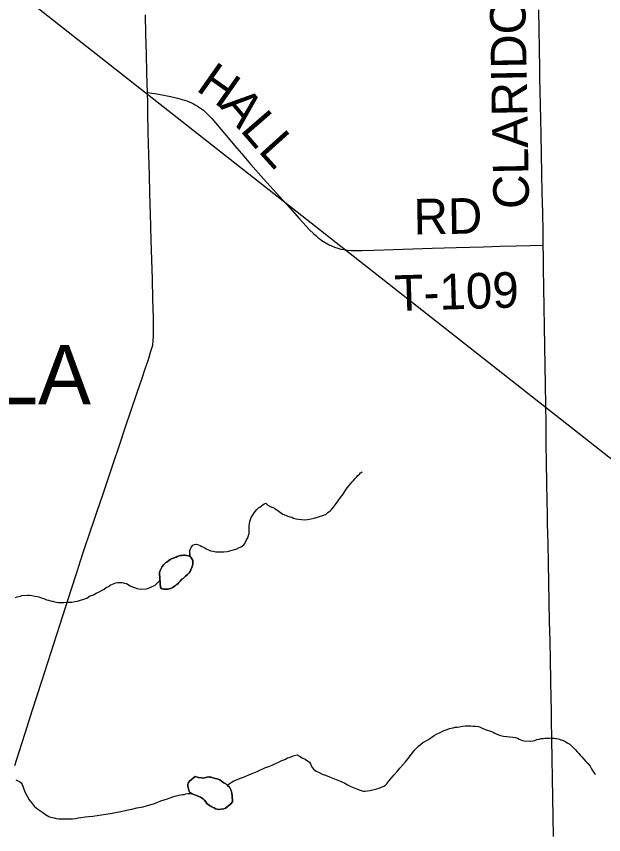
# Model space of a CAD drawing. Extents: x 103424 to 290657, y 38711 to 110967.
# Drawn here: x 214251.405 to 214251.873, y 40212.634 to 40213.286 of the extents above; entities that cross this region are included whole.
import ezdxf

# ---------------------------------------------------------------- set-up
doc = ezdxf.new("R2010")
doc.units = 0
for name, color, linetype in [('GM_X_Corporation_Text', 7, 'Continuous'), ('GM_X_County_Road', 7, 'Continuous'), ('GM_X_County_Road_Text', 7, 'Continuous'), ('GM_X_Minor_Lake', 7, 'Continuous'), ('GM_X_Minor_River', 7, 'Continuous'), ('GM_X_Township_Road', 7, 'Continuous'), ('GM_X_Township_Road_Text', 7, 'Continuous'), ('SH_Text', 7, 'Continuous')]:
    doc.layers.add(name, color=color, linetype=linetype)

msp = doc.modelspace()

# ---------------------------------------------------------------- linework, layer by layer
at = {"layer": 'GM_X_County_Road'}
msp.add_lwpolyline([(214251.83347, 40212.63228), (214251.8332, 40212.64781), (214251.83292, 40212.66334), (214251.83265, 40212.67888), (214251.83238, 40212.69441), (214251.8321, 40212.70994), (214251.83183, 40212.72547), (214251.83169, 40212.73373), (214251.83154, 40212.74199), (214251.83126, 40212.75734), (214251.83095, 40212.77287), (214251.83063, 40212.7884), (214251.83031, 40212.80393), (214251.83, 40212.81946), (214251.82968, 40212.83499), (214251.82937, 40212.85053), (214251.82905, 40212.86606), (214251.82874, 40212.88159), (214251.82856, 40212.89039), (214251.82838, 40212.89919), (214251.82814, 40212.91472), (214251.8279, 40212.93025), (214251.82766, 40212.94578), (214251.82742, 40212.96131), (214251.82719, 40212.97684), (214251.82695, 40212.99237), (214251.82671, 40213.0079), (214251.82647, 40213.02343), (214251.82623, 40213.03897), (214251.826, 40213.0545), (214251.82576, 40213.07003), (214251.82552, 40213.08556), (214251.82538, 40213.09469), (214251.82524, 40213.10382), (214251.82517, 40213.11446), (214251.82483, 40213.12999), (214251.82449, 40213.14552), (214251.82415, 40213.16105), (214251.82381, 40213.17658), (214251.82347, 40213.19211), (214251.82321, 40213.20396), (214251.82295, 40213.2158), (214251.82277, 40213.22672), (214251.82259, 40213.23764), (214251.82247, 40213.2449), (214251.82221, 40213.26043), (214251.82194, 40213.27596), (214251.82167, 40213.29149)], dxfattribs=at)
at = {"layer": 'GM_X_Minor_Lake'}
for points in [[(214251.54556, 40212.85044), (214251.54554, 40212.85158), (214251.54552, 40212.85253), (214251.54492, 40212.85385), (214251.54395, 40212.85498), (214251.54203, 40212.85627), (214251.54051, 40212.85644), (214251.53937, 40212.8566), (214251.53823, 40212.85658), (214251.53709, 40212.85656), (214251.53558, 40212.85635), (214251.53406, 40212.85594), (214251.53312, 40212.85554), (214251.53218, 40212.85514), (214251.5301, 40212.85435), (214251.52916, 40212.85414), (214251.52747, 40212.85316), (214251.52634, 40212.85238), (214251.52484, 40212.85121), (214251.5239, 40212.85062), (214251.52297, 40212.84985), (214251.52223, 40212.84888), (214251.52111, 40212.84772), (214251.52038, 40212.846), (214251.51965, 40212.84446), (214251.5191, 40212.84293), (214251.51898, 40212.84225)], [(214251.51898, 40212.84225), (214251.5191, 40212.84293), (214251.51965, 40212.84446), (214251.52038, 40212.846), (214251.52111, 40212.84772), (214251.52223, 40212.84888), (214251.52297, 40212.84985), (214251.5239, 40212.85062), (214251.52484, 40212.85121), (214251.52634, 40212.85238), (214251.52747, 40212.85316), (214251.52916, 40212.85414), (214251.5301, 40212.85435), (214251.53218, 40212.85514), (214251.53312, 40212.85554), (214251.53406, 40212.85594), (214251.53558, 40212.85635), (214251.53709, 40212.85656), (214251.53823, 40212.85658), (214251.53937, 40212.8566), (214251.54051, 40212.85644), (214251.54203, 40212.85627), (214251.54395, 40212.85498), (214251.54492, 40212.85385), (214251.54552, 40212.85253), (214251.54554, 40212.85158), (214251.54556, 40212.85044), (214251.54557, 40212.84949), (214251.5454, 40212.84835), (214251.54486, 40212.84682), (214251.54395, 40212.8449), (214251.5434, 40212.84375), (214251.54266, 40212.84259), (214251.54135, 40212.84124), (214251.53967, 40212.83988), (214251.53874, 40212.83891), (214251.5378, 40212.83813), (214251.53686, 40212.83755), (214251.53537, 40212.836), (214251.53444, 40212.83503), (214251.53351, 40212.83387), (214251.53238, 40212.83309), (214251.53145, 40212.83232), (214251.53014, 40212.83134), (214251.52901, 40212.83075), (214251.52788, 40212.83016), (214251.52675, 40212.82976), (214251.5258, 40212.82955), (214251.52447, 40212.82953), (214251.52352, 40212.82951), (214251.52257, 40212.82969), (214251.52105, 40212.82985), (214251.51989, 40212.83078), (214251.51898, 40212.84225)], [(214251.51898, 40212.84225), (214251.51989, 40212.83078), (214251.52105, 40212.82985), (214251.52257, 40212.82969), (214251.52352, 40212.82951), (214251.52447, 40212.82953), (214251.5258, 40212.82955), (214251.52675, 40212.82976), (214251.52788, 40212.83016), (214251.52901, 40212.83075), (214251.53014, 40212.83134), (214251.53145, 40212.83232), (214251.53238, 40212.83309), (214251.53351, 40212.83387), (214251.53444, 40212.83503), (214251.53537, 40212.836), (214251.53686, 40212.83755), (214251.5378, 40212.83813), (214251.53874, 40212.83891), (214251.53967, 40212.83988), (214251.54135, 40212.84124), (214251.54266, 40212.84259), (214251.5434, 40212.84375), (214251.54395, 40212.8449), (214251.54486, 40212.84682), (214251.5454, 40212.84835), (214251.54557, 40212.84949), (214251.54556, 40212.85044)], [(214251.54288, 40212.67644), (214251.54736, 40212.6801), (214251.54927, 40212.67957), (214251.55022, 40212.67939), (214251.55251, 40212.67906), (214251.55346, 40212.67888), (214251.55478, 40212.6791), (214251.55592, 40212.6795), (214251.55686, 40212.6797), (214251.55781, 40212.67991), (214251.55895, 40212.67974), (214251.56028, 40212.67957), (214251.56143, 40212.67921), (214251.56257, 40212.67886), (214251.56353, 40212.67868), (214251.56486, 40212.67833), (214251.56582, 40212.67796), (214251.56716, 40212.67742), (214251.5685, 40212.67649), (214251.57024, 40212.67519), (214251.57196, 40212.67446), (214251.57331, 40212.67315), (214251.57486, 40212.67166), (214251.57544, 40212.67072), (214251.57623, 40212.66902), (214251.57644, 40212.66789), (214251.57666, 40212.66656), (214251.57688, 40212.66466), (214251.5771, 40212.66296), (214251.57731, 40212.66201), (214251.57716, 40212.65991), (214251.57567, 40212.65818), (214251.57454, 40212.6574), (214251.57286, 40212.65585), (214251.57174, 40212.65506), (214251.57023, 40212.65447), (214251.56587, 40212.65401), (214251.56492, 40212.65418), (214251.56377, 40212.65454), (214251.56262, 40212.65509), (214251.56128, 40212.65564), (214251.56032, 40212.65619), (214251.55936, 40212.65693), (214251.55821, 40212.65767), (214251.55686, 40212.65879), (214251.55608, 40212.65992), (214251.55491, 40212.66123), (214251.55376, 40212.66235), (214251.5526, 40212.66328), (214251.55164, 40212.66383), (214251.55049, 40212.66419), (214251.54934, 40212.66474), (214251.54781, 40212.66528), (214251.54648, 40212.66583), (214251.54514, 40212.66637), (214251.54418, 40212.66693), (214251.54322, 40212.66748), (214251.54243, 40212.66899), (214251.54203, 40212.67031), (214251.54182, 40212.67145), (214251.54161, 40212.67259), (214251.54158, 40212.67392), (214251.54176, 40212.67487), (214251.54213, 40212.67545), (214251.54288, 40212.67644)], [(214251.57454, 40212.6574), (214251.57567, 40212.65818), (214251.57716, 40212.65991), (214251.57731, 40212.66201), (214251.5771, 40212.66296), (214251.57688, 40212.66466), (214251.57666, 40212.66656), (214251.57644, 40212.66789), (214251.57623, 40212.66902), (214251.57544, 40212.67072), (214251.57486, 40212.67166), (214251.57331, 40212.67315), (214251.57196, 40212.67446), (214251.57024, 40212.67519), (214251.5685, 40212.67649), (214251.56716, 40212.67742), (214251.56582, 40212.67796), (214251.56486, 40212.67833), (214251.56353, 40212.67868), (214251.56257, 40212.67886), (214251.56143, 40212.67921), (214251.56028, 40212.67957), (214251.55895, 40212.67974), (214251.55781, 40212.67991), (214251.55686, 40212.6797), (214251.55592, 40212.6795), (214251.55478, 40212.6791), (214251.55346, 40212.67888), (214251.55251, 40212.67906), (214251.55022, 40212.67939), (214251.54927, 40212.67957), (214251.54736, 40212.6801), (214251.54288, 40212.67644)], [(214251.54288, 40212.67644), (214251.54213, 40212.67545), (214251.54176, 40212.67487), (214251.54158, 40212.67392), (214251.54161, 40212.67259), (214251.54182, 40212.67145), (214251.54203, 40212.67031), (214251.54243, 40212.66899), (214251.54322, 40212.66748), (214251.54418, 40212.66693), (214251.54514, 40212.66637), (214251.54648, 40212.66583), (214251.54781, 40212.66528), (214251.54934, 40212.66474), (214251.55049, 40212.66419), (214251.55164, 40212.66383), (214251.5526, 40212.66328), (214251.55376, 40212.66235), (214251.55491, 40212.66123), (214251.55608, 40212.65992), (214251.55686, 40212.65879), (214251.55821, 40212.65767), (214251.55936, 40212.65693), (214251.56032, 40212.65619), (214251.56128, 40212.65564), (214251.56262, 40212.65509), (214251.56377, 40212.65454), (214251.56492, 40212.65418), (214251.56587, 40212.65401), (214251.57023, 40212.65447), (214251.57174, 40212.65506), (214251.57286, 40212.65585), (214251.57454, 40212.6574)]]:
    msp.add_lwpolyline(points, dxfattribs=at)
at = {"layer": 'GM_X_Minor_River'}
for points in [[(214251.54308, 40212.85796), (214251.54308, 40212.85557), (214251.5431, 40212.85919), (214251.54308, 40212.86033), (214251.54362, 40212.86167), (214251.54417, 40212.86282), (214251.54547, 40212.86475), (214251.54698, 40212.86534), (214251.5483, 40212.86556), (214251.55021, 40212.86502), (214251.55136, 40212.86447), (214251.55289, 40212.86374), (214251.55423, 40212.863), (214251.55519, 40212.86245), (214251.55635, 40212.86171), (214251.55807, 40212.86098), (214251.55979, 40212.86025), (214251.5617, 40212.8599), (214251.56398, 40212.85937), (214251.56646, 40212.85923), (214251.57025, 40212.85949), (214251.5729, 40212.85972), (214251.57517, 40212.86014), (214251.57706, 40212.86075), (214251.57876, 40212.86116), (214251.58065, 40212.86176), (214251.58253, 40212.86275), (214251.58404, 40212.86335), (214251.58536, 40212.86413), (214251.58629, 40212.86491), (214251.58722, 40212.86607), (214251.58813, 40212.86836), (214251.58942, 40212.87048), (214251.58996, 40212.87239), (214251.5905, 40212.87411), (214251.59066, 40212.87544), (214251.59064, 40212.87677), (214251.59061, 40212.87848), (214251.59058, 40212.88019), (214251.59074, 40212.88172), (214251.59109, 40212.88344), (214251.59163, 40212.88516), (214251.59217, 40212.88669), (214251.59309, 40212.88822), (214251.59383, 40212.88919), (214251.59457, 40212.89053), (214251.59569, 40212.89188), (214251.5968, 40212.89323), (214251.59811, 40212.8944), (214251.59905, 40212.89498), (214251.60242, 40212.89752), (214251.60374, 40212.89811), (214251.60548, 40212.89662), (214251.60739, 40212.89551), (214251.60931, 40212.8946), (214251.61065, 40212.89424), (214251.61218, 40212.89313), (214251.61334, 40212.8922), (214251.61546, 40212.89072), (214251.61738, 40212.88942), (214251.61948, 40212.88851), (214251.6214, 40212.88778), (214251.62311, 40212.88724), (214251.62464, 40212.88689), (214251.62598, 40212.88634), (214251.6277, 40212.8858), (214251.62979, 40212.88546), (214251.63227, 40212.88512), (214251.63455, 40212.88497), (214251.63701, 40212.88521), (214251.64004, 40212.88564), (214251.6425, 40212.88626), (214251.64496, 40212.88706), (214251.6476, 40212.88768), (214251.65006, 40212.88848), (214251.65194, 40212.88947), (214251.65344, 40212.89064), (214251.65512, 40212.892), (214251.65643, 40212.89335), (214251.65792, 40212.89509), (214251.6594, 40212.89721), (214251.66162, 40212.9001), (214251.66348, 40212.9026), (214251.66552, 40212.9053), (214251.66718, 40212.90799), (214251.66885, 40212.9103), (214251.67033, 40212.91223), (214251.67163, 40212.91378), (214251.67275, 40212.91513), (214251.67387, 40212.91629), (214251.67498, 40212.91764), (214251.6761, 40212.9188), (214251.67722, 40212.92015), (214251.67853, 40212.92132), (214251.67945, 40212.92247), (214251.68077, 40212.92326)], [(214251.40398, 40212.82286), (214251.4053, 40212.82345), (214251.40662, 40212.82385), (214251.40795, 40212.82407), (214251.40927, 40212.82447), (214251.41382, 40212.82493), (214251.41534, 40212.82477), (214251.41725, 40212.82442), (214251.41953, 40212.82409), (214251.42125, 40212.82374), (214251.42277, 40212.82338), (214251.42411, 40212.82284), (214251.42564, 40212.82229), (214251.42717, 40212.82175), (214251.42889, 40212.82121), (214251.43041, 40212.82086), (214251.43194, 40212.82031), (214251.43366, 40212.81997), (214251.43556, 40212.81962), (214251.43804, 40212.81909), (214251.44032, 40212.81894), (214251.44279, 40212.81899), (214251.44488, 40212.81922), (214251.44677, 40212.81925), (214251.44905, 40212.81929), (214251.45132, 40212.81971), (214251.4536, 40212.82013), (214251.45605, 40212.82075), (214251.4587, 40212.82156), (214251.46096, 40212.82236), (214251.46321, 40212.82392), (214251.46623, 40212.82511), (214251.46849, 40212.82629), (214251.47074, 40212.82747), (214251.47281, 40212.82865), (214251.47488, 40212.82964), (214251.47657, 40212.83081), (214251.47826, 40212.83179), (214251.47976, 40212.83277), (214251.48146, 40212.83356), (214251.48278, 40212.83415), (214251.4841, 40212.83456), (214251.48581, 40212.83478), (214251.48732, 40212.83481), (214251.48884, 40212.83483), (214251.49018, 40212.83467), (214251.49113, 40212.83449), (214251.49227, 40212.83413), (214251.49323, 40212.83377), (214251.49438, 40212.83303), (214251.49572, 40212.83229), (214251.49745, 40212.83157), (214251.49917, 40212.83084), (214251.50108, 40212.83011), (214251.50356, 40212.82958), (214251.50868, 40212.82987), (214251.51019, 40212.83027), (214251.51151, 40212.83087), (214251.51321, 40212.83166), (214251.51453, 40212.83225), (214251.51547, 40212.83265), (214251.51941, 40212.83683)], [(214251.57312, 40212.67334), (214251.5762, 40212.67537), (214251.57827, 40212.67673), (214251.58223, 40212.67833), (214251.58732, 40212.68013), (214251.5909, 40212.68171), (214251.59429, 40212.68311), (214251.59693, 40212.68429), (214251.59919, 40212.68529), (214251.60145, 40212.68628), (214251.60371, 40212.68727), (214251.60617, 40212.68826), (214251.60881, 40212.68926), (214251.61144, 40212.69045), (214251.61408, 40212.69164), (214251.61653, 40212.69301), (214251.61898, 40212.69382), (214251.62029, 40212.6946), (214251.62124, 40212.695), (214251.62256, 40212.6954), (214251.62407, 40212.696), (214251.62577, 40212.6966), (214251.62784, 40212.69721), (214251.62898, 40212.69742), (214251.63071, 40212.69631), (214251.63282, 40212.6952), (214251.63531, 40212.69392), (214251.63723, 40212.69262), (214251.63877, 40212.6917), (214251.63955, 40212.69019), (214251.64035, 40212.68811), (214251.64191, 40212.68605), (214251.64403, 40212.68438), (214251.64632, 40212.68328), (214251.64881, 40212.68218), (214251.65149, 40212.68128), (214251.65455, 40212.68), (214251.65742, 40212.67891), (214251.66009, 40212.67782), (214251.66258, 40212.67673), (214251.66449, 40212.676), (214251.66698, 40212.6749), (214251.6691, 40212.67361), (214251.67159, 40212.67232), (214251.67445, 40212.67123), (214251.67694, 40212.67014), (214251.67905, 40212.66922), (214251.68077, 40212.66869), (214251.68172, 40212.66851), (214251.68305, 40212.66854), (214251.68475, 40212.66876), (214251.68684, 40212.66917), (214251.69024, 40212.66981), (214251.69232, 40212.67041), (214251.6944, 40212.67102), (214251.69628, 40212.67182), (214251.69798, 40212.67261), (214251.69929, 40212.67339), (214251.70042, 40212.67436), (214251.70153, 40212.6759), (214251.70283, 40212.67745), (214251.7045, 40212.67938), (214251.70617, 40212.6815), (214251.70878, 40212.68421), (214251.71083, 40212.68691), (214251.71306, 40212.68942), (214251.71529, 40212.69193), (214251.71734, 40212.69444), (214251.72272, 40212.70138), (214251.72402, 40212.70292), (214251.7257, 40212.70447), (214251.72739, 40212.70583), (214251.72907, 40212.70719), (214251.73133, 40212.70837), (214251.73302, 40212.70936), (214251.73471, 40212.71053), (214251.7364, 40212.7117), (214251.73828, 40212.71287), (214251.74016, 40212.71386), (214251.74185, 40212.71484), (214251.74354, 40212.71563), (214251.74524, 40212.71661), (214251.74693, 40212.71721), (214251.74863, 40212.71781), (214251.75052, 40212.7186), (214251.75184, 40212.71882), (214251.75336, 40212.71904), (214251.75487, 40212.71944), (214251.75658, 40212.71966), (214251.75847, 40212.71989), (214251.76074, 40212.72031), (214251.76321, 40212.72054), (214251.76529, 40212.72058), (214251.76757, 40212.72062), (214251.76928, 40212.72046), (214251.77119, 40212.72031), (214251.77347, 40212.71997), (214251.77481, 40212.71942), (214251.77653, 40212.71869), (214251.77844, 40212.71796), (214251.78036, 40212.71724)], [(214251.78036, 40212.71724), (214251.78227, 40212.71651), (214251.78399, 40212.71597), (214251.78513, 40212.71561), (214251.78667, 40212.71469), (214251.7882, 40212.71396), (214251.79107, 40212.71287), (214251.79355, 40212.71234), (214251.79621, 40212.71201), (214251.79868, 40212.71186), (214251.80097, 40212.71152), (214251.80287, 40212.71118), (214251.80459, 40212.71064), (214251.80612, 40212.70991), (214251.80746, 40212.70955), (214251.80861, 40212.709), (214251.80994, 40212.70864), (214251.81508, 40212.70835), (214251.81678, 40212.70858), (214251.81848, 40212.70899), (214251.82018, 40212.70959), (214251.82188, 40212.71), (214251.82359, 40212.71041), (214251.8251, 40212.71063), (214251.82662, 40212.71084), (214251.82814, 40212.71087), (214251.82984, 40212.7109), (214251.83155, 40212.71093), (214251.8327, 40212.71076), (214251.83364, 40212.71078), (214251.83498, 40212.71061), (214251.83593, 40212.71044), (214251.83707, 40212.71027), (214251.83822, 40212.70991), (214251.83936, 40212.70955), (214251.84051, 40212.70919), (214251.84166, 40212.70864), (214251.843, 40212.70809), (214251.84435, 40212.70698), (214251.84646, 40212.70587), (214251.84781, 40212.70457), (214251.84935, 40212.70308), (214251.8509, 40212.70139), (214251.85226, 40212.6999), (214251.85361, 40212.69859), (214251.85478, 40212.69728), (214251.85613, 40212.69578), (214251.85749, 40212.6941), (214251.85923, 40212.69223), (214251.86078, 40212.69054), (214251.86253, 40212.68848), (214251.86351, 40212.68679), (214251.86449, 40212.6851), (214251.86547, 40212.6834), (214251.86644, 40212.68228), (214251.86701, 40212.68191)], [(214251.4043, 40212.67761), (214251.40583, 40212.67688), (214251.40718, 40212.67614), (214251.40853, 40212.67502), (214251.40931, 40212.67371), (214251.4099, 40212.67239), (214251.4107, 40212.67012), (214251.41189, 40212.66748), (214251.41327, 40212.66446), (214251.41503, 40212.66164), (214251.41737, 40212.65864), (214251.41911, 40212.65658), (214251.42065, 40212.65528), (214251.422, 40212.65416), (214251.42585, 40212.65138), (214251.427, 40212.65064), (214251.42816, 40212.6499), (214251.42931, 40212.64916), (214251.43065, 40212.64842), (214251.43199, 40212.64788), (214251.43352, 40212.64752), (214251.43485, 40212.64717), (214251.43657, 40212.64682), (214251.43866, 40212.64648), (214251.44113, 40212.64633), (214251.44379, 40212.64638), (214251.44683, 40212.64643), (214251.44949, 40212.64648), (214251.45195, 40212.64671), (214251.45403, 40212.64713), (214251.4563, 40212.64755), (214251.45971, 40212.64799), (214251.46256, 40212.64823), (214251.46578, 40212.64867), (214251.46919, 40212.64911), (214251.47279, 40212.64975), (214251.47619, 40212.65019), (214251.47998, 40212.65083), (214251.48396, 40212.65147), (214251.48812, 40212.6523), (214251.49266, 40212.65334), (214251.49701, 40212.65418), (214251.50098, 40212.6552), (214251.5059, 40212.65605), (214251.50931, 40212.65706), (214251.51233, 40212.65787), (214251.51497, 40212.65868), (214251.51761, 40212.65968), (214251.52006, 40212.66067), (214251.52271, 40212.66148), (214251.52535, 40212.66248), (214251.52799, 40212.66348), (214251.53044, 40212.66428), (214251.53234, 40212.66469), (214251.53441, 40212.6653), (214251.53593, 40212.66552), (214251.53726, 40212.66573), (214251.53858, 40212.66595), (214251.54009, 40212.66635), (214251.54161, 40212.66657), (214251.54461, 40212.66668)]]:
    msp.add_lwpolyline(points, dxfattribs=at)
at = {"layer": 'GM_X_Township_Road'}
for points in [[(214251.4035, 40212.6889), (214251.40709, 40212.7), (214251.41182, 40212.7148), (214251.4148, 40212.72411), (214251.41778, 40212.73343), (214251.42146, 40212.74487), (214251.42513, 40212.75631), (214251.42985, 40212.77111), (214251.43223, 40212.7786), (214251.43462, 40212.78608), (214251.43942, 40212.80085), (214251.444, 40212.81491), (214251.44857, 40212.82896), (214251.45332, 40212.84375), (214251.45602, 40212.85212), (214251.45871, 40212.86049), (214251.46365, 40212.87522), (214251.46629, 40212.88311), (214251.46894, 40212.891), (214251.47396, 40212.9057), (214251.47803, 40212.91764), (214251.4821, 40212.92958), (214251.48703, 40212.94432), (214251.49196, 40212.95905), (214251.4964, 40212.97232), (214251.50084, 40212.98559), (214251.50505, 40212.99787), (214251.50764, 40213.00531), (214251.51024, 40213.01276), (214251.51219, 40213.01945), (214251.51355, 40213.02411), (214251.51405, 40213.0281), (214251.51433, 40213.03117), (214251.51429, 40213.03386), (214251.51424, 40213.04568), (214251.51378, 40213.06121), (214251.51333, 40213.07674), (214251.51288, 40213.09227), (214251.51243, 40213.10779), (214251.51212, 40213.11854), (214251.51181, 40213.12928), (214251.51136, 40213.14481), (214251.51092, 40213.16033), (214251.51047, 40213.17586), (214251.51022, 40213.1849), (214251.50996, 40213.19395), (214251.5097, 40213.20948), (214251.50956, 40213.2175), (214251.50943, 40213.22553), (214251.50901, 40213.24106), (214251.5086, 40213.25659), (214251.50819, 40213.27211), (214251.50777, 40213.28764)], [(214251.50943, 40213.22553), (214251.51299, 40213.22504), (214251.51517, 40213.22474), (214251.52236, 40213.22359), (214251.52636, 40213.22281), (214251.5301, 40213.22202), (214251.53323, 40213.22124), (214251.5353, 40213.22069), (214251.53887, 40213.21955), (214251.54086, 40213.21888), (214251.54262, 40213.21822), (214251.54445, 40213.2175), (214251.54613, 40213.21665), (214251.54739, 40213.21594), (214251.5494, 40213.21475), (214251.55096, 40213.21371), (214251.5525, 40213.21261), (214251.554, 40213.21145), (214251.55544, 40213.21024), (214251.55684, 40213.20897), (214251.55819, 40213.20764), (214251.55949, 40213.20627), (214251.56072, 40213.20485), (214251.57077, 40213.19301), (214251.58083, 40213.18116), (214251.58625, 40213.17478), (214251.59167, 40213.16839), (214251.60207, 40213.15686), (214251.61247, 40213.14532), (214251.62287, 40213.13378), (214251.63081, 40213.12498), (214251.63875, 40213.11617), (214251.642, 40213.11317), (214251.64389, 40213.11126), (214251.64567, 40213.10977), (214251.64713, 40213.10872), (214251.64857, 40213.10769), (214251.65118, 40213.10598), (214251.65438, 40213.10419), (214251.65627, 40213.10337), (214251.65869, 40213.10241), (214251.66122, 40213.10157), (214251.66375, 40213.10085), (214251.66633, 40213.10039), (214251.66896, 40213.10003), (214251.672, 40213.09976), (214251.67468, 40213.09958), (214251.68033, 40213.09975)], [(214251.68033, 40213.09975), (214251.69008, 40213.10003), (214251.70561, 40213.10052), (214251.72113, 40213.10102), (214251.73666, 40213.10151), (214251.74617, 40213.10181), (214251.75569, 40213.10211), (214251.76662, 40213.1024), (214251.77756, 40213.10268), (214251.79073, 40213.10303), (214251.8039, 40213.10338), (214251.81475, 40213.10366), (214251.82524, 40213.10382)]]:
    msp.add_lwpolyline(points, dxfattribs=at)
at = {"layer": 'SH_Text'}
msp.add_line((214234.64719, 40226.47703), (214265.04189, 40202.58867), dxfattribs=at)

# ---------------------------------------------------------------- texts
at = {"layer": 'GM_X_Corporation_Text'}
msp.add_text('AQUILLA', height=0.047348, rotation=0.00001, dxfattribs=at).set_placement((214251.19686, 40212.97703))
at = {"layer": 'GM_X_County_Road_Text'}
msp.add_text('CLARIDON', height=0.028409, rotation=91.06113, dxfattribs=at).set_placement((214251.81401, 40213.133))
at = {"layer": 'GM_X_Township_Road_Text'}
for s, height, rotation, p in [('H', 0.02841, 324.8337, (214251.5473, 40213.22787)), ('A', 0.02841, 310.28086, (214251.56633, 40213.21475)), ('L', 0.02841, 310.87146, (214251.58271, 40213.19544)), ('L', 0.02841, 312.06837, (214251.59704, 40213.17888)), ('RD', 0.028409, 0.98715, (214251.72197, 40213.11235)), ('T-109', 0.028409, 1.65201, (214251.70689, 40213.05141))]:
    msp.add_text(s, height=height, rotation=rotation, dxfattribs=at).set_placement(p)

doc.saveas('drawing.dxf')
